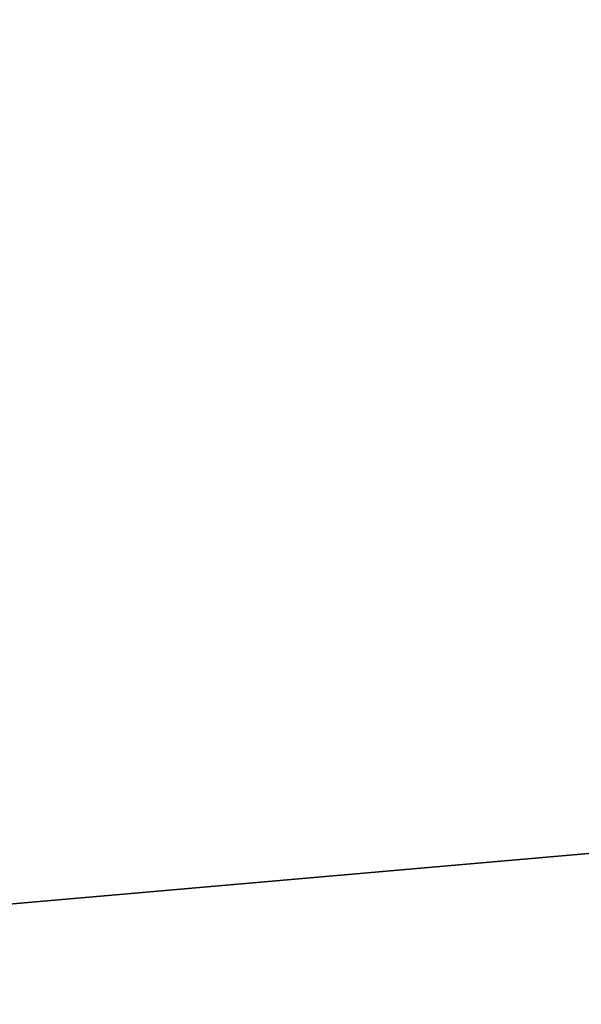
# Model space of a CAD drawing. Extents: x 4 to 899, y 7 to 454.
# Tile 1053 of 1056: x 717 to 723, y 433 to 443. Entities that reach past the tile are written whole.
import ezdxf

# ---------------------------------------------------------------- set-up
doc = ezdxf.new("R2010")
doc.units = 0

msp = doc.modelspace()

# ---------------------------------------------------------------- linework, layer by layer
for points in [[(6.475002, 9.661072, 439.718628), (897.474976, 453.190216, 162.570862), (6.475001, 453.190216, 162.570862)], [(897.474976, 9.661072, 439.718628), (897.474976, 453.190216, 162.570862), (6.475002, 9.661072, 439.718628)], [(510.584869, 119.231735, 365.355408), (510.584869, 450.540619, 158.330627), (898.474976, 449.692596, 158.860535)], [(898.474976, 431.192017, 170.420975), (898.474976, 449.692596, 158.860535), (686.472534, 450.540619, 158.330627)], [(898.474976, 431.192017, 170.420975), (686.472534, 450.540619, 158.330627), (686.472534, 431.192017, 170.420975)], [(686.472534, 450.535339, 158.322144), (898.474976, 449.687286, 158.852051), (686.472534, 431.186707, 170.412491)], [(510.584869, 119.231735, 365.355408), (898.474976, 449.692596, 158.860535), (898.474976, 119.231735, 365.355408)], [(898.474976, 449.687286, 158.852051), (898.474976, 431.186707, 170.412491), (686.472534, 431.186707, 170.412491)]]:
    msp.add_3dface(points)

doc.saveas('drawing.dxf')
